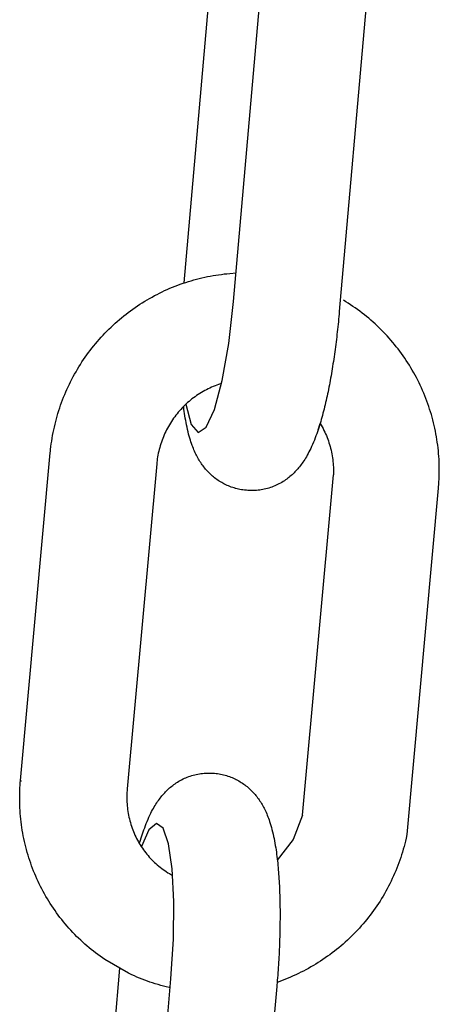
# Model space of a CAD drawing. Extents: x -169 to 7270, y -140 to 2984.
# Tile 331 of 656: x 1604.858 to 1605.319, y 978.509 to 979.591. Entities that reach past the tile are written whole.
import ezdxf

# ---------------------------------------------------------------- set-up
doc = ezdxf.new("R2010")
doc.units = 0
doc.header["$MEASUREMENT"] = 0
doc.layers.add('SPILL-BUCKET', color=1, linetype='CONTINUOUS')

msp = doc.modelspace()

# ---------------------------------------------------------------- linework, layer by layer
at = {"layer": 'SPILL-BUCKET', "color": 1, "linetype": 'Continuous'}
for p, q in [((1605.03866, 979.30198), (1605.06921, 979.65076)), ((1605.09306, 979.28137), (1605.12436, 979.63882)), ((1605.24083, 979.63053), (1605.20931, 979.27059)), ((1605.05525, 979.30673), (1605.05827, 979.30745)), ((1605.05827, 979.30745), (1605.06129, 979.30813)), ((1605.06129, 979.30813), (1605.06432, 979.30877)), ((1605.06432, 979.30877), (1605.06737, 979.30936)), ((1605.06737, 979.30936), (1605.07041, 979.30991)), ((1605.07041, 979.30991), (1605.07347, 979.31042)), ((1605.07347, 979.31042), (1605.07653, 979.31088)), ((1605.07653, 979.31088), (1605.0796, 979.31129)), ((1605.0796, 979.31129), (1605.08267, 979.31166)), ((1605.08267, 979.31166), (1605.08575, 979.31199)), ((1605.08575, 979.31199), (1605.08883, 979.31227)), ((1605.08883, 979.31227), (1605.09581, 979.31276)), ((1605.02291, 979.2959), (1605.02578, 979.29709)), ((1605.02578, 979.29709), (1605.02866, 979.29825)), ((1605.02866, 979.29825), (1605.03156, 979.29936)), ((1605.03156, 979.29936), (1605.03447, 979.30043)), ((1605.03447, 979.30043), (1605.03741, 979.30146)), ((1605.03741, 979.30146), (1605.04035, 979.30244)), ((1605.04035, 979.30244), (1605.0433, 979.30339)), ((1605.0433, 979.30339), (1605.04628, 979.30429)), ((1605.04628, 979.30429), (1605.04926, 979.30514)), ((1605.04926, 979.30514), (1605.05225, 979.30596)), ((1605.05225, 979.30596), (1605.05525, 979.30673)), ((1605.00063, 979.28485), (1605.00334, 979.28637)), ((1605.00334, 979.28637), (1605.00608, 979.28785)), ((1605.00608, 979.28785), (1605.00884, 979.28929)), ((1605.00884, 979.28929), (1605.01161, 979.29069)), ((1605.01161, 979.29069), (1605.01441, 979.29206)), ((1605.01441, 979.29206), (1605.01722, 979.29338)), ((1605.01722, 979.29338), (1605.02006, 979.29466)), ((1605.02006, 979.29466), (1605.02291, 979.2959)), ((1604.98226, 979.27311), (1604.98481, 979.27491)), ((1604.98481, 979.27491), (1604.98739, 979.27666)), ((1604.98739, 979.27666), (1604.98999, 979.27837)), ((1604.98999, 979.27837), (1604.99261, 979.28005)), ((1604.99261, 979.28005), (1604.99526, 979.28169)), ((1604.99526, 979.28169), (1604.99793, 979.28329)), ((1604.99793, 979.28329), (1605.00063, 979.28485)), ((1605.08774, 979.23517), (1605.09306, 979.28137)), ((1605.21649, 979.28116), (1605.21384, 979.28278)), ((1605.21912, 979.2795), (1605.21649, 979.28116)), ((1605.22172, 979.27781), (1605.21912, 979.2795)), ((1605.2243, 979.27608), (1605.22172, 979.27781)), ((1605.22686, 979.27431), (1605.2243, 979.27608)), ((1604.96989, 979.26362), (1604.97231, 979.26559)), ((1604.97231, 979.26559), (1604.97476, 979.26753)), ((1604.97476, 979.26753), (1604.97723, 979.26943)), ((1604.97723, 979.26943), (1604.97973, 979.27129)), ((1604.97973, 979.27129), (1604.98226, 979.27311)), ((1605.20879, 979.26481), (1605.20852, 979.26199)), ((1605.20905, 979.26762), (1605.20879, 979.26481)), ((1605.20918, 979.26911), (1605.20905, 979.26762)), ((1605.20931, 979.27059), (1605.20918, 979.26911)), ((1605.22939, 979.2725), (1605.22686, 979.27431)), ((1605.2319, 979.27066), (1605.22939, 979.2725)), ((1605.23437, 979.26878), (1605.2319, 979.27066)), ((1605.23683, 979.26686), (1605.23437, 979.26878)), ((1605.23925, 979.26491), (1605.23683, 979.26686)), ((1605.24165, 979.26292), (1605.23925, 979.26491)), ((1604.95598, 979.25109), (1604.95823, 979.25326)), ((1604.95823, 979.25326), (1604.9605, 979.2554)), ((1604.9605, 979.2554), (1604.9628, 979.25751)), ((1604.9628, 979.25751), (1604.96514, 979.25958)), ((1604.96514, 979.25958), (1604.9675, 979.26162)), ((1604.9675, 979.26162), (1604.96989, 979.26362)), ((1605.20767, 979.25359), (1605.20737, 979.2508)), ((1605.20796, 979.25638), (1605.20767, 979.25359)), ((1605.20824, 979.25919), (1605.20796, 979.25638)), ((1605.20852, 979.26199), (1605.20824, 979.25919)), ((1605.24401, 979.2609), (1605.24165, 979.26292)), ((1605.24635, 979.25884), (1605.24401, 979.2609)), ((1605.24866, 979.25675), (1605.24635, 979.25884)), ((1605.25094, 979.25463), (1605.24866, 979.25675)), ((1605.25319, 979.25248), (1605.25094, 979.25463)), ((1604.94733, 979.24209), (1604.94944, 979.24439)), ((1604.94944, 979.24439), (1604.95159, 979.24665)), ((1604.95159, 979.24665), (1604.95377, 979.24889)), ((1604.95377, 979.24889), (1604.95598, 979.25109)), ((1605.20642, 979.24248), (1605.20609, 979.23972)), ((1605.20674, 979.24524), (1605.20642, 979.24248)), ((1605.20706, 979.24802), (1605.20674, 979.24524)), ((1605.20737, 979.2508), (1605.20706, 979.24802)), ((1605.25541, 979.25029), (1605.25319, 979.25248)), ((1605.2576, 979.24807), (1605.25541, 979.25029)), ((1605.25975, 979.24582), (1605.2576, 979.24807)), ((1605.26188, 979.24353), (1605.25975, 979.24582)), ((1605.26397, 979.24122), (1605.26188, 979.24353)), ((1604.93725, 979.23015), (1604.9392, 979.2326)), ((1604.9392, 979.2326), (1604.94118, 979.23501)), ((1604.94118, 979.23501), (1604.9432, 979.2374)), ((1604.9432, 979.2374), (1604.94524, 979.23976)), ((1604.94524, 979.23976), (1604.94733, 979.24209)), ((1605.08046, 979.19441), (1605.08774, 979.23517)), ((1605.20505, 979.23151), (1605.20469, 979.22879)), ((1605.2054, 979.23424), (1605.20505, 979.23151)), ((1605.20575, 979.23697), (1605.2054, 979.23424)), ((1605.20609, 979.23972), (1605.20575, 979.23697)), ((1605.26602, 979.23888), (1605.26397, 979.24122)), ((1605.26805, 979.2365), (1605.26602, 979.23888)), ((1605.27004, 979.2341), (1605.26805, 979.2365)), ((1605.27199, 979.23167), (1605.27004, 979.2341)), ((1605.27391, 979.22921), (1605.27199, 979.23167)), ((1604.92981, 979.2201), (1604.93162, 979.22266)), ((1604.93162, 979.22266), (1604.93346, 979.22518)), ((1604.93346, 979.22518), (1604.93534, 979.22768)), ((1604.93534, 979.22768), (1604.93725, 979.23015)), ((1605.20355, 979.22071), (1605.20316, 979.21805)), ((1605.20394, 979.2234), (1605.20355, 979.22071)), ((1605.20432, 979.22609), (1605.20394, 979.2234)), ((1605.20469, 979.22879), (1605.20432, 979.22609)), ((1605.2758, 979.22672), (1605.27391, 979.22921)), ((1605.27765, 979.2242), (1605.2758, 979.22672)), ((1605.27946, 979.22166), (1605.27765, 979.2242)), ((1605.28124, 979.2191), (1605.27946, 979.22166)), ((1604.92296, 979.20964), (1604.92462, 979.2123)), ((1604.92462, 979.2123), (1604.92631, 979.21492)), ((1604.92631, 979.21492), (1604.92805, 979.21752)), ((1604.92805, 979.21752), (1604.92981, 979.2201)), ((1605.20194, 979.21012), (1605.20152, 979.20751)), ((1605.20235, 979.21275), (1605.20194, 979.21012)), ((1605.20276, 979.21539), (1605.20235, 979.21275)), ((1605.20316, 979.21805), (1605.20276, 979.21539)), ((1605.28298, 979.21651), (1605.28124, 979.2191)), ((1605.28469, 979.21389), (1605.28298, 979.21651)), ((1605.28635, 979.21125), (1605.28469, 979.21389)), ((1605.28798, 979.20858), (1605.28635, 979.21125)), ((1604.91672, 979.19881), (1604.91822, 979.20155)), ((1604.91822, 979.20155), (1604.91977, 979.20427)), ((1604.91977, 979.20427), (1604.92135, 979.20697)), ((1604.92135, 979.20697), (1604.92296, 979.20964)), ((1605.2002, 979.19976), (1605.19975, 979.19721)), ((1605.20065, 979.20233), (1605.2002, 979.19976)), ((1605.20109, 979.20491), (1605.20065, 979.20233)), ((1605.20152, 979.20751), (1605.20109, 979.20491)), ((1605.28957, 979.20589), (1605.28798, 979.20858)), ((1605.29112, 979.20318), (1605.28957, 979.20589)), ((1605.29264, 979.20044), (1605.29112, 979.20318)), ((1605.29411, 979.19769), (1605.29264, 979.20044)), ((1604.91111, 979.18763), (1604.91245, 979.19045)), ((1604.91245, 979.19045), (1604.91383, 979.19326)), ((1604.91383, 979.19326), (1604.91526, 979.19604)), ((1604.91526, 979.19604), (1604.91672, 979.19881)), ((1605.07265, 979.18872), (1605.07071, 979.18794)), ((1605.07189, 979.16282), (1605.08046, 979.19441)), ((1605.0746, 979.18946), (1605.07265, 979.18872)), ((1605.07657, 979.19015), (1605.0746, 979.18946)), ((1605.07957, 979.19116), (1605.07657, 979.19015)), ((1605.19834, 979.18965), (1605.19786, 979.18716)), ((1605.19882, 979.19215), (1605.19834, 979.18965)), ((1605.19929, 979.19467), (1605.19882, 979.19215)), ((1605.19975, 979.19721), (1605.19929, 979.19467)), ((1605.29555, 979.19491), (1605.29411, 979.19769)), ((1605.29694, 979.19211), (1605.29555, 979.19491)), ((1605.2983, 979.1893), (1605.29694, 979.19211)), ((1605.29961, 979.18646), (1605.2983, 979.1893)), ((1604.90614, 979.17615), (1604.90732, 979.17905)), ((1604.90732, 979.17905), (1604.90854, 979.18193)), ((1604.90854, 979.18193), (1604.9098, 979.18479)), ((1604.9098, 979.18479), (1604.91111, 979.18763)), ((1605.05236, 979.17797), (1605.05064, 979.17677)), ((1605.0541, 979.17914), (1605.05236, 979.17797)), ((1605.05586, 979.18027), (1605.0541, 979.17914)), ((1605.05765, 979.18137), (1605.05586, 979.18027)), ((1605.05946, 979.18243), (1605.05765, 979.18137)), ((1605.06129, 979.18345), (1605.05946, 979.18243)), ((1605.06313, 979.18442), (1605.06129, 979.18345)), ((1605.065, 979.18536), (1605.06313, 979.18442)), ((1605.06689, 979.18626), (1605.065, 979.18536)), ((1605.06879, 979.18712), (1605.06689, 979.18626)), ((1605.07071, 979.18794), (1605.06879, 979.18712)), ((1605.19584, 979.17738), (1605.19531, 979.17497)), ((1605.19636, 979.17979), (1605.19584, 979.17738)), ((1605.19687, 979.18224), (1605.19636, 979.17979)), ((1605.19737, 979.18469), (1605.19687, 979.18224)), ((1605.19786, 979.18716), (1605.19737, 979.18469)), ((1605.30089, 979.18361), (1605.29961, 979.18646)), ((1605.30212, 979.18074), (1605.30089, 979.18361)), ((1605.30331, 979.17784), (1605.30212, 979.18074)), ((1605.30446, 979.17494), (1605.30331, 979.17784)), ((1604.90184, 979.16441), (1604.90285, 979.16737)), ((1604.90285, 979.16737), (1604.9039, 979.17031)), ((1604.9039, 979.17031), (1604.905, 979.17324)), ((1604.905, 979.17324), (1604.90614, 979.17615)), ((1605.03937, 979.16736), (1605.03787, 979.16588)), ((1605.0409, 979.1688), (1605.03937, 979.16736)), ((1605.04056, 979.16841), (1605.04639, 979.14621)), ((1605.04245, 979.17021), (1605.0409, 979.1688)), ((1605.04404, 979.17159), (1605.04245, 979.17021)), ((1605.04565, 979.17294), (1605.04404, 979.17159)), ((1605.04729, 979.17425), (1605.04565, 979.17294)), ((1605.04895, 979.17553), (1605.04729, 979.17425)), ((1605.05064, 979.17677), (1605.04895, 979.17553)), ((1605.19367, 979.16785), (1605.19311, 979.1655)), ((1605.19423, 979.17021), (1605.19367, 979.16785)), ((1605.19478, 979.17258), (1605.19423, 979.17021)), ((1605.19531, 979.17497), (1605.19478, 979.17258)), ((1605.30557, 979.17201), (1605.30446, 979.17494)), ((1605.30664, 979.16907), (1605.30557, 979.17201)), ((1605.30766, 979.16612), (1605.30664, 979.16907)), ((1604.89905, 979.15546), (1604.89994, 979.15846)), ((1604.89994, 979.15846), (1604.90087, 979.16144)), ((1604.90087, 979.16144), (1604.90184, 979.16441)), ((1605.02955, 979.15639), (1605.02828, 979.15472)), ((1605.03085, 979.15805), (1605.02955, 979.15639)), ((1605.03219, 979.15967), (1605.03085, 979.15805)), ((1605.03357, 979.16127), (1605.03219, 979.15967)), ((1605.03497, 979.16283), (1605.03357, 979.16127)), ((1605.0364, 979.16437), (1605.03497, 979.16283)), ((1605.03787, 979.16588), (1605.0364, 979.16437)), ((1605.03818, 979.16541), (1605.03809, 979.16609)), ((1605.03849, 979.16297), (1605.03818, 979.16541)), ((1605.03881, 979.16057), (1605.03849, 979.16297)), ((1605.03917, 979.15811), (1605.03881, 979.16057)), ((1605.03954, 979.15569), (1605.03917, 979.15811)), ((1605.03994, 979.15321), (1605.03954, 979.15569)), ((1605.06281, 979.14328), (1605.07189, 979.16282)), ((1605.19073, 979.15627), (1605.19011, 979.154)), ((1605.19073, 979.15627), (1605.19011, 979.154)), ((1605.19135, 979.15857), (1605.19073, 979.15627)), ((1605.19194, 979.16086), (1605.19135, 979.15857)), ((1605.19253, 979.16318), (1605.19194, 979.16086)), ((1605.19311, 979.1655), (1605.19253, 979.16318)), ((1605.30865, 979.16315), (1605.30766, 979.16612)), ((1605.30959, 979.16017), (1605.30865, 979.16315)), ((1605.31049, 979.15717), (1605.30959, 979.16017)), ((1605.31134, 979.15417), (1605.31049, 979.15717)), ((1604.89595, 979.14335), (1604.89666, 979.1464)), ((1604.89666, 979.1464), (1604.89741, 979.14943)), ((1604.89741, 979.14943), (1604.89821, 979.15245)), ((1604.89821, 979.15245), (1604.89905, 979.15546)), ((1605.02245, 979.14594), (1605.02139, 979.14412)), ((1605.02354, 979.14775), (1605.02245, 979.14594)), ((1605.02467, 979.14953), (1605.02354, 979.14775)), ((1605.02584, 979.15128), (1605.02467, 979.14953)), ((1605.02704, 979.15301), (1605.02584, 979.15128)), ((1605.02828, 979.15472), (1605.02704, 979.15301)), ((1605.04036, 979.15076), (1605.03994, 979.15321)), ((1605.04082, 979.14823), (1605.04036, 979.15076)), ((1605.04131, 979.14574), (1605.04082, 979.14823)), ((1605.04184, 979.14319), (1605.04131, 979.14574)), ((1605.04639, 979.14621), (1605.05404, 979.13757)), ((1605.186, 979.14048), (1605.18814, 979.14721)), ((1605.18745, 979.14498), (1605.18673, 979.14271)), ((1605.18814, 979.14721), (1605.18745, 979.14498)), ((1605.18881, 979.14948), (1605.18814, 979.14721)), ((1605.18881, 979.14948), (1605.18814, 979.14721)), ((1605.18823, 979.14745), (1605.1884, 979.14718)), ((1605.1884, 979.14718), (1605.18946, 979.14536)), ((1605.18946, 979.15172), (1605.18881, 979.14948)), ((1605.18946, 979.15172), (1605.18881, 979.14948)), ((1605.19011, 979.154), (1605.18946, 979.15172)), ((1605.19011, 979.154), (1605.18946, 979.15172)), ((1605.18946, 979.14536), (1605.19048, 979.14352)), ((1605.31215, 979.15115), (1605.31134, 979.15417)), ((1605.31292, 979.14811), (1605.31215, 979.15115)), ((1605.31365, 979.14507), (1605.31292, 979.14811)), ((1605.31433, 979.14202), (1605.31365, 979.14507)), ((1604.89354, 979.13109), (1604.89407, 979.13417)), ((1604.89407, 979.13417), (1604.89465, 979.13724)), ((1604.89465, 979.13724), (1604.89528, 979.1403)), ((1604.89528, 979.1403), (1604.89595, 979.14335)), ((1605.01668, 979.1347), (1605.01586, 979.13276)), ((1605.01754, 979.13662), (1605.01668, 979.1347)), ((1605.01845, 979.13852), (1605.01754, 979.13662)), ((1605.01939, 979.14041), (1605.01845, 979.13852)), ((1605.02037, 979.14228), (1605.01939, 979.14041)), ((1605.02139, 979.14412), (1605.02037, 979.14228)), ((1605.0424, 979.14066), (1605.04184, 979.14319)), ((1605.04299, 979.13818), (1605.0424, 979.14066)), ((1605.04361, 979.13572), (1605.04299, 979.13818)), ((1605.04422, 979.13343), (1605.04361, 979.13572)), ((1605.05404, 979.13757), (1605.06281, 979.14328)), ((1605.18445, 979.13597), (1605.18361, 979.13368)), ((1605.18523, 979.13821), (1605.18445, 979.13597)), ((1605.186, 979.14048), (1605.18523, 979.13821)), ((1605.186, 979.14048), (1605.18523, 979.13821)), ((1605.18673, 979.14271), (1605.186, 979.14048)), ((1605.19048, 979.14352), (1605.19147, 979.14166)), ((1605.19147, 979.14166), (1605.19242, 979.13978)), ((1605.19242, 979.13978), (1605.19333, 979.13788)), ((1605.19333, 979.13788), (1605.1942, 979.13596)), ((1605.1942, 979.13596), (1605.19503, 979.13403)), ((1605.31497, 979.13896), (1605.31433, 979.14202)), ((1605.31556, 979.13589), (1605.31497, 979.13896)), ((1605.31611, 979.13281), (1605.31556, 979.13589)), ((1604.89219, 979.12183), (1604.8926, 979.12492)), ((1604.8926, 979.12492), (1604.89304, 979.12801)), ((1604.89304, 979.12801), (1604.89354, 979.13109)), ((1605.01296, 979.12485), (1605.01234, 979.12284)), ((1605.01362, 979.12685), (1605.01296, 979.12485)), ((1605.01433, 979.12883), (1605.01362, 979.12685)), ((1605.01507, 979.13081), (1605.01433, 979.12883)), ((1605.01586, 979.13276), (1605.01507, 979.13081)), ((1605.04487, 979.13115), (1605.04422, 979.13343)), ((1605.0455, 979.12908), (1605.04487, 979.13115)), ((1605.04616, 979.12702), (1605.0455, 979.12908)), ((1605.0468, 979.12515), (1605.04616, 979.12702)), ((1605.04746, 979.12329), (1605.0468, 979.12515)), ((1605.04811, 979.12158), (1605.04746, 979.12329)), ((1605.1799, 979.12439), (1605.17885, 979.12204)), ((1605.18091, 979.12677), (1605.1799, 979.12439)), ((1605.18185, 979.12908), (1605.18091, 979.12677)), ((1605.18276, 979.13141), (1605.18185, 979.12908)), ((1605.18361, 979.13368), (1605.18276, 979.13141)), ((1605.19503, 979.13403), (1605.19582, 979.13207)), ((1605.19582, 979.13207), (1605.19657, 979.13011)), ((1605.19657, 979.13011), (1605.19728, 979.12812)), ((1605.19728, 979.12812), (1605.19795, 979.12612)), ((1605.19795, 979.12612), (1605.19858, 979.12411)), ((1605.19858, 979.12411), (1605.19916, 979.12209)), ((1605.31662, 979.12973), (1605.31611, 979.13281)), ((1605.31708, 979.12664), (1605.31662, 979.12973)), ((1605.3175, 979.12354), (1605.31708, 979.12664)), ((1605.31787, 979.12044), (1605.3175, 979.12354)), ((1604.85871, 978.75498), (1604.89145, 979.11492)), ((1604.89145, 979.11492), (1604.89163, 979.11682)), ((1604.89163, 979.11682), (1604.89183, 979.11873)), ((1604.89183, 979.11873), (1604.89219, 979.12183)), ((1605.00986, 979.11262), (1605.00949, 979.11055)), ((1605.01027, 979.11468), (1605.00986, 979.11262)), ((1605.01073, 979.11674), (1605.01027, 979.11468)), ((1605.01122, 979.11878), (1605.01073, 979.11674)), ((1605.01176, 979.12081), (1605.01122, 979.11878)), ((1605.01234, 979.12284), (1605.01176, 979.12081)), ((1605.04878, 979.11987), (1605.04811, 979.12158)), ((1605.04944, 979.11829), (1605.04878, 979.11987)), ((1605.05013, 979.11671), (1605.04944, 979.11829)), ((1605.05081, 979.11523), (1605.05013, 979.11671)), ((1605.05152, 979.11374), (1605.05081, 979.11523)), ((1605.05222, 979.11233), (1605.05152, 979.11374)), ((1605.17402, 979.11248), (1605.17306, 979.11081)), ((1605.17494, 979.11416), (1605.17402, 979.11248)), ((1605.17593, 979.11602), (1605.17494, 979.11416)), ((1605.17687, 979.11789), (1605.17593, 979.11602)), ((1605.17788, 979.11995), (1605.17687, 979.11789)), ((1605.17885, 979.12204), (1605.17788, 979.11995)), ((1605.19916, 979.12209), (1605.19971, 979.12005)), ((1605.19971, 979.12005), (1605.20021, 979.118)), ((1605.20021, 979.118), (1605.20067, 979.11595)), ((1605.20067, 979.11595), (1605.20109, 979.11388)), ((1605.20109, 979.11388), (1605.20147, 979.11181)), ((1605.3182, 979.11733), (1605.31787, 979.12044)), ((1605.31849, 979.11422), (1605.3182, 979.11733)), ((1605.31873, 979.1111), (1605.31849, 979.11422)), ((1605.00851, 979.10294), (1604.97599, 978.74548)), ((1605.00868, 979.10467), (1605.00851, 979.10294)), ((1605.00888, 979.10639), (1605.00868, 979.10467)), ((1605.00917, 979.10847), (1605.00888, 979.10639)), ((1605.00949, 979.11055), (1605.00917, 979.10847)), ((1605.05295, 979.11092), (1605.05222, 979.11233)), ((1605.05369, 979.10957), (1605.05295, 979.11092)), ((1605.05446, 979.10823), (1605.05369, 979.10957)), ((1605.05523, 979.10693), (1605.05446, 979.10823)), ((1605.05603, 979.10563), (1605.05523, 979.10693)), ((1605.05684, 979.10437), (1605.05603, 979.10563)), ((1605.05769, 979.10312), (1605.05684, 979.10437)), ((1605.05854, 979.1019), (1605.05769, 979.10312)), ((1605.05944, 979.10068), (1605.05854, 979.1019)), ((1605.16746, 979.10231), (1605.16652, 979.10107)), ((1605.16842, 979.10363), (1605.16746, 979.10231)), ((1605.16934, 979.10494), (1605.16842, 979.10363)), ((1605.17028, 979.10635), (1605.16934, 979.10494)), ((1605.1712, 979.10776), (1605.17028, 979.10635)), ((1605.17214, 979.10928), (1605.1712, 979.10776)), ((1605.17306, 979.11081), (1605.17214, 979.10928)), ((1605.20147, 979.11181), (1605.2018, 979.10973)), ((1605.2018, 979.10973), (1605.20209, 979.10764)), ((1605.20209, 979.10764), (1605.20234, 979.10555)), ((1605.20234, 979.10555), (1605.20255, 979.10346)), ((1605.20255, 979.10346), (1605.20271, 979.10136)), ((1605.31892, 979.10798), (1605.31873, 979.1111)), ((1605.31907, 979.10486), (1605.31892, 979.10798)), ((1605.31918, 979.10174), (1605.31907, 979.10486)), ((1605.31924, 979.09861), (1605.31918, 979.10174)), ((1605.06034, 979.09949), (1605.05944, 979.10068)), ((1605.06129, 979.09831), (1605.06034, 979.09949)), ((1605.06224, 979.09716), (1605.06129, 979.09831)), ((1605.06324, 979.09602), (1605.06224, 979.09716)), ((1605.06425, 979.0949), (1605.06324, 979.09602)), ((1605.0653, 979.09379), (1605.06425, 979.0949)), ((1605.06637, 979.09271), (1605.0653, 979.09379)), ((1605.06748, 979.09164), (1605.06637, 979.09271)), ((1605.06861, 979.09059), (1605.06748, 979.09164)), ((1605.1573, 979.09099), (1605.15618, 979.09)), ((1605.1584, 979.09202), (1605.1573, 979.09099)), ((1605.15947, 979.09306), (1605.1584, 979.09202)), ((1605.16054, 979.09413), (1605.15947, 979.09306)), ((1605.16157, 979.09521), (1605.16054, 979.09413)), ((1605.1626, 979.09634), (1605.16157, 979.09521)), ((1605.16359, 979.09747), (1605.1626, 979.09634)), ((1605.16459, 979.09864), (1605.16359, 979.09747)), ((1605.16555, 979.09983), (1605.16459, 979.09864)), ((1605.16652, 979.10107), (1605.16555, 979.09983)), ((1605.16899, 978.71675), (1605.20287, 979.09085)), ((1605.20271, 979.10136), (1605.20283, 979.09926)), ((1605.20283, 979.09926), (1605.2029, 979.09716)), ((1605.20292, 979.09295), (1605.20287, 979.09085)), ((1605.2029, 979.09716), (1605.20294, 979.09505)), ((1605.20294, 979.09505), (1605.20292, 979.09295)), ((1605.31916, 979.08925), (1605.31923, 979.09237)), ((1605.31923, 979.09237), (1605.31926, 979.09549)), ((1605.31926, 979.09549), (1605.31924, 979.09861)), ((1605.06977, 979.08957), (1605.06861, 979.09059)), ((1605.07096, 979.08857), (1605.06977, 979.08957)), ((1605.07218, 979.08759), (1605.07096, 979.08857)), ((1605.07342, 979.08664), (1605.07218, 979.08759)), ((1605.0747, 979.08571), (1605.07342, 979.08664)), ((1605.076, 979.08481), (1605.0747, 979.08571)), ((1605.07733, 979.08394), (1605.076, 979.08481)), ((1605.07868, 979.0831), (1605.07733, 979.08394)), ((1605.08006, 979.08229), (1605.07868, 979.0831)), ((1605.0823, 979.08107), (1605.08006, 979.08229)), ((1605.08286, 979.08078), (1605.08258, 979.08092)), ((1605.08329, 979.08056), (1605.08286, 979.08078)), ((1605.08388, 979.08026), (1605.08329, 979.08056)), ((1605.08448, 979.07997), (1605.08388, 979.08026)), ((1605.08595, 979.07929), (1605.08448, 979.07997)), ((1605.14142, 979.08014), (1605.13987, 979.07941)), ((1605.14296, 979.08092), (1605.14142, 979.08014)), ((1605.14446, 979.08173), (1605.14296, 979.08092)), ((1605.14595, 979.08259), (1605.14446, 979.08173)), ((1605.1474, 979.08347), (1605.14595, 979.08259)), ((1605.14884, 979.08439), (1605.1474, 979.08347)), ((1605.15024, 979.08534), (1605.14884, 979.08439)), ((1605.15147, 979.08623), (1605.15024, 979.08534)), ((1605.15268, 979.08713), (1605.15147, 979.08623)), ((1605.15387, 979.08807), (1605.15268, 979.08713)), ((1605.15504, 979.08902), (1605.15387, 979.08807)), ((1605.15618, 979.09), (1605.15504, 979.08902)), ((1605.31868, 979.07989), (1605.31888, 979.08301)), ((1605.31888, 979.08301), (1605.31904, 979.08613)), ((1605.31904, 979.08613), (1605.31916, 979.08925)), ((1605.08744, 979.07864), (1605.08595, 979.07929)), ((1605.08896, 979.07802), (1605.08744, 979.07864)), ((1605.09049, 979.07745), (1605.08896, 979.07802)), ((1605.09204, 979.07691), (1605.09049, 979.07745)), ((1605.09204, 979.07691), (1605.09049, 979.07745)), ((1605.09361, 979.07641), (1605.09204, 979.07691)), ((1605.09361, 979.07641), (1605.09204, 979.07691)), ((1605.09488, 979.07604), (1605.09361, 979.07641)), ((1605.0952, 979.07595), (1605.09361, 979.07641)), ((1605.09681, 979.07553), (1605.0952, 979.07595)), ((1605.09843, 979.07515), (1605.09681, 979.07553)), ((1605.10006, 979.07482), (1605.09843, 979.07515)), ((1605.10171, 979.07453), (1605.10006, 979.07482)), ((1605.10337, 979.07428), (1605.10171, 979.07453)), ((1605.10503, 979.07406), (1605.10337, 979.07428)), ((1605.10671, 979.07391), (1605.10503, 979.07406)), ((1605.10696, 979.0739), (1605.10671, 979.07391)), ((1605.10721, 979.07388), (1605.10696, 979.0739)), ((1605.10868, 979.07376), (1605.10721, 979.07387)), ((1605.11012, 979.07367), (1605.10869, 979.07377)), ((1605.11156, 979.07361), (1605.11012, 979.07367)), ((1605.11325, 979.07359), (1605.11156, 979.07361)), ((1605.11495, 979.07361), (1605.11325, 979.07359)), ((1605.11666, 979.07367), (1605.11495, 979.07361)), ((1605.11836, 979.07379), (1605.11666, 979.07367)), ((1605.12006, 979.07395), (1605.11836, 979.07379)), ((1605.12176, 979.07415), (1605.12006, 979.07395)), ((1605.12345, 979.0744), (1605.12176, 979.07415)), ((1605.12514, 979.0747), (1605.12345, 979.0744)), ((1605.12683, 979.07504), (1605.12514, 979.0747)), ((1605.1285, 979.07543), (1605.12683, 979.07504)), ((1605.13017, 979.07587), (1605.1285, 979.07543)), ((1605.13182, 979.07635), (1605.13017, 979.07587)), ((1605.13347, 979.07687), (1605.13182, 979.07635)), ((1605.13509, 979.07744), (1605.13347, 979.07687)), ((1605.1367, 979.07806), (1605.13509, 979.07744)), ((1605.13829, 979.07871), (1605.1367, 979.07806)), ((1605.13987, 979.07941), (1605.13829, 979.07871)), ((1605.28373, 978.6954), (1605.31836, 979.07609)), ((1605.31836, 979.07609), (1605.31853, 979.07799)), ((1605.31853, 979.07799), (1605.31868, 979.07989)), ((1605.0344, 978.75488), (1605.03591, 978.75569)), ((1605.03591, 978.75569), (1605.03744, 978.75647)), ((1605.03744, 978.75647), (1605.03899, 978.7572)), ((1605.03899, 978.7572), (1605.04057, 978.7579)), ((1605.04057, 978.7579), (1605.04216, 978.75855)), ((1605.04216, 978.75855), (1605.04377, 978.75917)), ((1605.04377, 978.75917), (1605.04539, 978.75974)), ((1605.04539, 978.75974), (1605.04704, 978.76026)), ((1605.04704, 978.76026), (1605.04869, 978.76074)), ((1605.04869, 978.76074), (1605.05036, 978.76118)), ((1605.05036, 978.76118), (1605.05203, 978.76157)), ((1605.05203, 978.76157), (1605.05372, 978.76191)), ((1605.05372, 978.76191), (1605.05541, 978.76221)), ((1605.05541, 978.76221), (1605.0571, 978.76246)), ((1605.0571, 978.76246), (1605.0588, 978.76266)), ((1605.0588, 978.76266), (1605.06051, 978.76282)), ((1605.06051, 978.76282), (1605.0622, 978.76294)), ((1605.0622, 978.76294), (1605.06391, 978.763)), ((1605.06391, 978.763), (1605.06561, 978.76302)), ((1605.06561, 978.76302), (1605.0673, 978.763)), ((1605.0673, 978.763), (1605.06874, 978.76294)), ((1605.06874, 978.76294), (1605.07018, 978.76284)), ((1605.07018, 978.76285), (1605.07165, 978.76274)), ((1605.07165, 978.76273), (1605.0719, 978.76271)), ((1605.0719, 978.76271), (1605.07215, 978.7627)), ((1605.07215, 978.7627), (1605.07383, 978.76255)), ((1605.07383, 978.76255), (1605.07549, 978.76233)), ((1605.07549, 978.76233), (1605.07715, 978.76208)), ((1605.07715, 978.76208), (1605.0788, 978.76179)), ((1605.0788, 978.76179), (1605.08043, 978.76146)), ((1605.08043, 978.76146), (1605.08205, 978.76108)), ((1605.08205, 978.76108), (1605.08365, 978.76066)), ((1605.08365, 978.76066), (1605.08524, 978.7602)), ((1605.08524, 978.7602), (1605.08682, 978.7597)), ((1605.08682, 978.7597), (1605.08837, 978.75916)), ((1605.08837, 978.75916), (1605.0899, 978.75859)), ((1605.0899, 978.75859), (1605.09142, 978.75797)), ((1605.09142, 978.75797), (1605.09384, 978.75689)), ((1605.09384, 978.75689), (1605.09438, 978.75664)), ((1605.09438, 978.75664), (1605.09498, 978.75635)), ((1605.09498, 978.75635), (1605.09557, 978.75605)), ((1605.09557, 978.75605), (1605.096, 978.75583)), ((1605.096, 978.75583), (1605.09741, 978.75509)), ((1604.85797, 978.7435), (1604.85811, 978.74661)), ((1604.85811, 978.74661), (1604.85829, 978.74973)), ((1604.85829, 978.74973), (1604.85848, 978.75236)), ((1604.85848, 978.75236), (1604.85871, 978.75498)), ((1604.8589, 978.75461), (1604.85871, 978.75498)), ((1604.85981, 978.75409), (1604.85955, 978.75421)), ((1604.97591, 978.74459), (1604.97584, 978.7437)), ((1604.97599, 978.74548), (1604.97591, 978.74459)), ((1605.01939, 978.74355), (1605.02046, 978.74459)), ((1605.02046, 978.74459), (1605.02156, 978.74562)), ((1605.02156, 978.74562), (1605.02268, 978.74661)), ((1605.02268, 978.74661), (1605.02382, 978.74759)), ((1605.02382, 978.74759), (1605.02498, 978.74854)), ((1605.02498, 978.74854), (1605.02618, 978.74947)), ((1605.02618, 978.74947), (1605.02739, 978.75038)), ((1605.02739, 978.75038), (1605.02862, 978.75127)), ((1605.02862, 978.75127), (1605.03002, 978.75222)), ((1605.03002, 978.75222), (1605.03146, 978.75314)), ((1605.03146, 978.75314), (1605.03291, 978.75402)), ((1605.03291, 978.75402), (1605.0344, 978.75488)), ((1605.09741, 978.75509), (1605.0988, 978.75432)), ((1605.0988, 978.75432), (1605.10018, 978.75351)), ((1605.10018, 978.75351), (1605.10153, 978.75267)), ((1605.10153, 978.75267), (1605.10286, 978.7518)), ((1605.10286, 978.7518), (1605.10416, 978.7509)), ((1605.10416, 978.7509), (1605.10544, 978.74997)), ((1605.10544, 978.74997), (1605.10668, 978.74902)), ((1605.10668, 978.74902), (1605.1079, 978.74804)), ((1605.1079, 978.74804), (1605.10909, 978.74704)), ((1605.10909, 978.74704), (1605.11025, 978.74601)), ((1605.11025, 978.74601), (1605.11138, 978.74497)), ((1605.11138, 978.74497), (1605.11249, 978.7439)), ((1604.85782, 978.73726), (1604.85787, 978.74038)), ((1604.85782, 978.73415), (1604.85782, 978.73726)), ((1604.85785, 978.73103), (1604.85782, 978.73415)), ((1604.85787, 978.74038), (1604.85797, 978.7435)), ((1604.97562, 978.73951), (1604.97558, 978.73741)), ((1604.97558, 978.73741), (1604.97558, 978.73532)), ((1604.97558, 978.73532), (1604.97562, 978.73322)), ((1604.97571, 978.7416), (1604.97562, 978.73951)), ((1604.97584, 978.7437), (1604.97571, 978.7416)), ((1605.01044, 978.73298), (1605.0114, 978.7343)), ((1605.0114, 978.7343), (1605.01234, 978.73554)), ((1605.01234, 978.73554), (1605.01331, 978.73678)), ((1605.01331, 978.73678), (1605.01427, 978.73797)), ((1605.01427, 978.73797), (1605.01527, 978.73914)), ((1605.01527, 978.73914), (1605.01626, 978.74027)), ((1605.01626, 978.74027), (1605.01729, 978.7414)), ((1605.01729, 978.7414), (1605.01832, 978.74248)), ((1605.01832, 978.74248), (1605.01939, 978.74355)), ((1605.11249, 978.7439), (1605.11356, 978.74282)), ((1605.11356, 978.74282), (1605.11461, 978.74171)), ((1605.11461, 978.74171), (1605.11562, 978.74059)), ((1605.11562, 978.74059), (1605.11661, 978.73945)), ((1605.11661, 978.73945), (1605.11758, 978.73829)), ((1605.11758, 978.73829), (1605.11852, 978.73712)), ((1605.11852, 978.73712), (1605.11942, 978.73593)), ((1605.11942, 978.73593), (1605.12031, 978.73471)), ((1605.12031, 978.73471), (1605.12117, 978.73349)), ((1604.85794, 978.72791), (1604.85785, 978.73103)), ((1604.85806, 978.7248), (1604.85794, 978.72791)), ((1604.85824, 978.72169), (1604.85806, 978.7248)), ((1604.97562, 978.73322), (1604.9757, 978.73113)), ((1604.9757, 978.73113), (1604.97583, 978.72904)), ((1604.97583, 978.72904), (1604.97601, 978.72695)), ((1604.97601, 978.72695), (1604.97622, 978.72488)), ((1604.97622, 978.72488), (1604.97648, 978.7228)), ((1604.97648, 978.7228), (1604.97678, 978.72073)), ((1605.00392, 978.72245), (1605.00484, 978.72413)), ((1605.00484, 978.72413), (1605.0058, 978.7258)), ((1605.0058, 978.7258), (1605.00672, 978.72733)), ((1605.00672, 978.72733), (1605.00767, 978.72885)), ((1605.00767, 978.72885), (1605.00858, 978.73026)), ((1605.00858, 978.73026), (1605.00952, 978.73167)), ((1605.00952, 978.73167), (1605.01044, 978.73298)), ((1605.12117, 978.73349), (1605.12202, 978.73224)), ((1605.12202, 978.73224), (1605.12283, 978.73098)), ((1605.12283, 978.73098), (1605.12363, 978.72968)), ((1605.12363, 978.72968), (1605.12441, 978.72838)), ((1605.12441, 978.72838), (1605.12517, 978.72703)), ((1605.12517, 978.72703), (1605.12591, 978.72568)), ((1605.12591, 978.72568), (1605.12664, 978.72428)), ((1605.12664, 978.72428), (1605.12734, 978.72287)), ((1605.12734, 978.72287), (1605.12805, 978.72138)), ((1604.85845, 978.71858), (1604.85824, 978.72169)), ((1604.85872, 978.71548), (1604.85845, 978.71858)), ((1604.85902, 978.71238), (1604.85872, 978.71548)), ((1604.85937, 978.70929), (1604.85902, 978.71238)), ((1604.97678, 978.72073), (1604.97712, 978.71867)), ((1604.97712, 978.71867), (1604.97751, 978.71662)), ((1604.97751, 978.71662), (1604.97794, 978.71458)), ((1604.97794, 978.71458), (1604.97841, 978.71255)), ((1604.97841, 978.71255), (1604.97893, 978.71053)), ((1604.99795, 978.70983), (1604.99896, 978.71222)), ((1604.99896, 978.71222), (1605.00001, 978.71457)), ((1605.00001, 978.71457), (1605.00098, 978.71665)), ((1605.00098, 978.71665), (1605.00199, 978.71872)), ((1605.00199, 978.71872), (1605.00293, 978.72059)), ((1605.00293, 978.72059), (1605.00392, 978.72245)), ((1605.12805, 978.72138), (1605.12873, 978.7199)), ((1605.12873, 978.7199), (1605.12942, 978.71832)), ((1605.12942, 978.71832), (1605.13008, 978.71674)), ((1605.13008, 978.71674), (1605.13075, 978.71503)), ((1605.13075, 978.71503), (1605.1314, 978.71332)), ((1605.1314, 978.71332), (1605.13206, 978.71146)), ((1605.16899, 978.71675), (1605.15857, 978.69008)), ((1604.85977, 978.7062), (1604.85937, 978.70929)), ((1604.86021, 978.70312), (1604.85977, 978.7062)), ((1604.86069, 978.70005), (1604.86021, 978.70312)), ((1604.97893, 978.71053), (1604.97949, 978.70852)), ((1604.97949, 978.70852), (1604.98008, 978.70653)), ((1604.98008, 978.70653), (1604.98072, 978.70455)), ((1604.98072, 978.70455), (1604.98141, 978.70258)), ((1604.98141, 978.70258), (1604.98213, 978.70063)), ((1604.99441, 978.70064), (1604.99525, 978.70293)), ((1604.99525, 978.70293), (1604.9961, 978.7052)), ((1604.9961, 978.7052), (1604.99701, 978.70753)), ((1604.99701, 978.70753), (1604.99795, 978.70983)), ((1605.00816, 978.70768), (1605, 978.70076)), ((1605.01548, 978.7024), (1605.00816, 978.70768)), ((1605.02139, 978.68532), (1605.01548, 978.7024)), ((1605.13206, 978.71146), (1605.1327, 978.70959)), ((1605.1327, 978.70959), (1605.13336, 978.70753)), ((1605.13336, 978.70753), (1605.13399, 978.70546)), ((1605.13399, 978.70546), (1605.13464, 978.70318)), ((1605.13464, 978.70318), (1605.13525, 978.70089)), ((1604.86122, 978.69698), (1604.86069, 978.70005)), ((1604.86179, 978.69393), (1604.86122, 978.69698)), ((1604.8624, 978.69088), (1604.86179, 978.69393)), ((1604.86306, 978.68784), (1604.8624, 978.69088)), ((1604.98213, 978.70063), (1604.98289, 978.6987)), ((1604.98289, 978.6987), (1604.9837, 978.69678)), ((1604.9837, 978.69678), (1604.98454, 978.69489)), ((1604.98454, 978.69489), (1604.98542, 978.69301)), ((1604.98542, 978.69301), (1604.98635, 978.69115)), ((1604.98635, 978.69115), (1604.98731, 978.68931)), ((1604.99073, 978.6894), (1604.99141, 978.69163)), ((1604.99141, 978.69163), (1604.99213, 978.6939)), ((1605, 978.70076), (1604.99163, 978.68216)), ((1604.99213, 978.6939), (1604.99286, 978.69613)), ((1604.99286, 978.69613), (1604.99363, 978.6984)), ((1604.99363, 978.6984), (1604.99441, 978.70064)), ((1605.13525, 978.70089), (1605.13587, 978.69843)), ((1605.13587, 978.69843), (1605.13646, 978.69594)), ((1605.13646, 978.69594), (1605.13702, 978.69342)), ((1605.13702, 978.69342), (1605.13755, 978.69087)), ((1605.13755, 978.69087), (1605.13804, 978.68838)), ((1605.28273, 978.69127), (1605.28202, 978.68823)), ((1605.28363, 978.6954), (1605.28273, 978.69127)), ((1604.86377, 978.68481), (1604.86306, 978.68784)), ((1604.86451, 978.6818), (1604.86377, 978.68481)), ((1604.8653, 978.67879), (1604.86451, 978.6818)), ((1604.98731, 978.68931), (1604.98831, 978.6875)), ((1604.98831, 978.6875), (1604.98935, 978.6857)), ((1604.98935, 978.6857), (1604.99042, 978.68393)), ((1604.98955, 978.68542), (1604.99005, 978.68713)), ((1604.99005, 978.68713), (1604.99073, 978.6894)), ((1604.99042, 978.68393), (1604.99154, 978.68219)), ((1604.99154, 978.68219), (1604.99269, 978.68047)), ((1604.99269, 978.68047), (1604.99388, 978.67877)), ((1605.02544, 978.65776), (1605.02139, 978.68532)), ((1605.13804, 978.68838), (1605.1385, 978.68585)), ((1605.1385, 978.68585), (1605.13892, 978.6834)), ((1605.13892, 978.6834), (1605.13932, 978.68092)), ((1605.13932, 978.68092), (1605.13969, 978.6785)), ((1605.15857, 978.69008), (1605.14113, 978.66739)), ((1605.28047, 978.68217), (1605.27963, 978.67917)), ((1605.28127, 978.6852), (1605.28047, 978.68217)), ((1605.28202, 978.68823), (1605.28127, 978.6852)), ((1604.86613, 978.6758), (1604.8653, 978.67879)), ((1604.86701, 978.67282), (1604.86613, 978.6758)), ((1604.86793, 978.66986), (1604.86701, 978.67282)), ((1604.86889, 978.6669), (1604.86793, 978.66986)), ((1604.99388, 978.67877), (1604.9951, 978.67711)), ((1604.9951, 978.67711), (1604.99636, 978.67546)), ((1604.99636, 978.67546), (1604.99765, 978.67385)), ((1604.99765, 978.67385), (1604.99897, 978.67227)), ((1604.99897, 978.67227), (1605.00033, 978.67071)), ((1605.00033, 978.67071), (1605.00173, 978.66919)), ((1605.00173, 978.66919), (1605.00315, 978.66769)), ((1605.13969, 978.6785), (1605.14005, 978.67604)), ((1605.14005, 978.67604), (1605.14037, 978.67364)), ((1605.14037, 978.67364), (1605.14068, 978.6712)), ((1605.14068, 978.6712), (1605.14097, 978.66879)), ((1605.14097, 978.66879), (1605.14125, 978.66635)), ((1605.27684, 978.67021), (1605.27583, 978.66725)), ((1605.27781, 978.67318), (1605.27684, 978.67021)), ((1605.27874, 978.67617), (1605.27781, 978.67318)), ((1605.27963, 978.67917), (1605.27874, 978.67617)), ((1604.86989, 978.66397), (1604.86889, 978.6669)), ((1604.87093, 978.66105), (1604.86989, 978.66397)), ((1604.87202, 978.65814), (1604.87093, 978.66105)), ((1604.87315, 978.65525), (1604.87202, 978.65814)), ((1605.00315, 978.66769), (1605.00461, 978.66623)), ((1605.00461, 978.66623), (1605.0061, 978.6648)), ((1605.0061, 978.6648), (1605.00762, 978.6634)), ((1605.00762, 978.6634), (1605.00916, 978.66204)), ((1605.00916, 978.66204), (1605.01074, 978.66071)), ((1605.01074, 978.66071), (1605.01235, 978.65942)), ((1605.01235, 978.65942), (1605.01398, 978.65815)), ((1605.01398, 978.65815), (1605.01564, 978.65693)), ((1605.0273, 978.62187), (1605.02544, 978.65776)), ((1605.14125, 978.66635), (1605.14151, 978.66393)), ((1605.14151, 978.66393), (1605.14175, 978.66149)), ((1605.14175, 978.66149), (1605.14198, 978.65905)), ((1605.14198, 978.65905), (1605.14219, 978.6566)), ((1605.27254, 978.65847), (1605.27136, 978.65558)), ((1605.27368, 978.66138), (1605.27254, 978.65847)), ((1605.27478, 978.66431), (1605.27368, 978.66138)), ((1605.27583, 978.66725), (1605.27478, 978.66431)), ((1604.87432, 978.65238), (1604.87315, 978.65525)), ((1604.87553, 978.64953), (1604.87432, 978.65238)), ((1604.87678, 978.64669), (1604.87553, 978.64953)), ((1605.01564, 978.65693), (1605.01733, 978.65574)), ((1605.01733, 978.65574), (1605.01904, 978.65459)), ((1605.01904, 978.65459), (1605.02078, 978.65348)), ((1605.02078, 978.65348), (1605.02254, 978.65241)), ((1605.02254, 978.65241), (1605.02581, 978.65052)), ((1605.14219, 978.6566), (1605.14239, 978.65414)), ((1605.14239, 978.65414), (1605.14258, 978.65166)), ((1605.14258, 978.65166), (1605.14276, 978.64919)), ((1605.14276, 978.64919), (1605.14292, 978.64669)), ((1605.26757, 978.64699), (1605.26623, 978.64417)), ((1605.26888, 978.64984), (1605.26757, 978.64699)), ((1605.27014, 978.6527), (1605.26888, 978.64984)), ((1605.27136, 978.65558), (1605.27014, 978.6527)), ((1604.87807, 978.64388), (1604.87678, 978.64669)), ((1604.87941, 978.64108), (1604.87807, 978.64388)), ((1604.88078, 978.63831), (1604.87941, 978.64108)), ((1604.88219, 978.63555), (1604.88078, 978.63831)), ((1605.14292, 978.64669), (1605.14308, 978.64419)), ((1605.14308, 978.64419), (1605.14322, 978.64166)), ((1605.14322, 978.64166), (1605.14335, 978.63913)), ((1605.14335, 978.63913), (1605.14347, 978.63658)), ((1605.14347, 978.63658), (1605.14358, 978.63403)), ((1605.26342, 978.63858), (1605.26196, 978.63582)), ((1605.26485, 978.64136), (1605.26342, 978.63858)), ((1605.26623, 978.64417), (1605.26485, 978.64136)), ((1604.88365, 978.63282), (1604.88219, 978.63555)), ((1604.88514, 978.6301), (1604.88365, 978.63282)), ((1604.88667, 978.62741), (1604.88514, 978.6301)), ((1604.88824, 978.62475), (1604.88667, 978.62741)), ((1605.14358, 978.63403), (1605.14368, 978.63145)), ((1605.14368, 978.63145), (1605.14376, 978.62887)), ((1605.14376, 978.62887), (1605.14384, 978.62626)), ((1605.14384, 978.62626), (1605.14391, 978.62365)), ((1605.25734, 978.62766), (1605.25572, 978.62498)), ((1605.25892, 978.63035), (1605.25734, 978.62766)), ((1605.26046, 978.63307), (1605.25892, 978.63035)), ((1605.26196, 978.63582), (1605.26046, 978.63307)), ((1604.88985, 978.6221), (1604.88824, 978.62475)), ((1604.89149, 978.61949), (1604.88985, 978.6221)), ((1604.89318, 978.61689), (1604.89149, 978.61949)), ((1604.8949, 978.61432), (1604.89318, 978.61689)), ((1605.02684, 978.58043), (1605.0273, 978.62187)), ((1605.14391, 978.62365), (1605.14397, 978.62103)), ((1605.14397, 978.62103), (1605.14401, 978.61839)), ((1605.14401, 978.61839), (1605.14405, 978.61573)), ((1605.14405, 978.61573), (1605.14408, 978.61307)), ((1605.24887, 978.61452), (1605.24706, 978.61197)), ((1605.25063, 978.6171), (1605.24887, 978.61452)), ((1605.25237, 978.6197), (1605.25063, 978.6171)), ((1605.25406, 978.62233), (1605.25237, 978.6197)), ((1605.25572, 978.62498), (1605.25406, 978.62233)), ((1604.89665, 978.61178), (1604.8949, 978.61432)), ((1604.89845, 978.60926), (1604.89665, 978.61178)), ((1604.90028, 978.60677), (1604.89845, 978.60926)), ((1604.90214, 978.60431), (1604.90028, 978.60677)), ((1604.90404, 978.60188), (1604.90214, 978.60431)), ((1605.14408, 978.61307), (1605.1441, 978.61039)), ((1605.1441, 978.60501), (1605.14409, 978.6023)), ((1605.1441, 978.61039), (1605.14411, 978.60771)), ((1605.14411, 978.60771), (1605.1441, 978.60501)), ((1605.24143, 978.60447), (1605.23948, 978.60203)), ((1605.24334, 978.60694), (1605.24143, 978.60447)), ((1605.24522, 978.60944), (1605.24334, 978.60694)), ((1605.24706, 978.61197), (1605.24522, 978.60944)), ((1604.90598, 978.59947), (1604.90404, 978.60188)), ((1604.90795, 978.59709), (1604.90598, 978.59947)), ((1604.90995, 978.59474), (1604.90795, 978.59709)), ((1604.91199, 978.59243), (1604.90995, 978.59474)), ((1605.14401, 978.5941), (1605.14396, 978.59135)), ((1605.14405, 978.59685), (1605.14401, 978.5941)), ((1605.14407, 978.59958), (1605.14405, 978.59685)), ((1605.14409, 978.6023), (1605.14407, 978.59958)), ((1605.23344, 978.59486), (1605.23135, 978.59254)), ((1605.23549, 978.59722), (1605.23344, 978.59486)), ((1605.2375, 978.59961), (1605.23549, 978.59722)), ((1605.23948, 978.60203), (1605.2375, 978.59961)), ((1604.91406, 978.59014), (1604.91199, 978.59243)), ((1604.91617, 978.58788), (1604.91406, 978.59014)), ((1604.9183, 978.58565), (1604.91617, 978.58788)), ((1604.92047, 978.58346), (1604.9183, 978.58565)), ((1604.92267, 978.5813), (1604.92047, 978.58346)), ((1605.14376, 978.58305), (1605.14368, 978.58027)), ((1605.14384, 978.58583), (1605.14376, 978.58305)), ((1605.1439, 978.58859), (1605.14384, 978.58583)), ((1605.14396, 978.59135), (1605.1439, 978.58859)), ((1605.22269, 978.58353), (1605.22045, 978.58136)), ((1605.22491, 978.58574), (1605.22269, 978.58353)), ((1605.22709, 978.58797), (1605.22491, 978.58574)), ((1605.22924, 978.59024), (1605.22709, 978.58797)), ((1605.23135, 978.59254), (1605.22924, 978.59024)), ((1604.9249, 978.57916), (1604.92267, 978.5813)), ((1604.92717, 978.57707), (1604.9249, 978.57916)), ((1604.92946, 978.57501), (1604.92717, 978.57707)), ((1604.93178, 978.57298), (1604.92946, 978.57501)), ((1604.93413, 978.57098), (1604.93178, 978.57298)), ((1605.02409, 978.53665), (1605.02684, 978.58043)), ((1605.14337, 978.57188), (1605.14325, 978.56907)), ((1605.14348, 978.57468), (1605.14337, 978.57188)), ((1605.14358, 978.57748), (1605.14348, 978.57468)), ((1605.14368, 978.58027), (1605.14358, 978.57748)), ((1605.21118, 978.573), (1605.20879, 978.571)), ((1605.21354, 978.57504), (1605.21118, 978.573)), ((1605.21588, 978.57711), (1605.21354, 978.57504)), ((1605.21818, 978.57922), (1605.21588, 978.57711)), ((1605.22045, 978.58136), (1605.21818, 978.57922)), ((1604.93651, 978.56902), (1604.93413, 978.57098)), ((1604.93892, 978.5671), (1604.93651, 978.56902)), ((1604.94135, 978.56521), (1604.93892, 978.5671)), ((1604.94381, 978.56335), (1604.94135, 978.56521)), ((1604.9463, 978.56154), (1604.94381, 978.56335)), ((1604.94882, 978.55975), (1604.9463, 978.56154)), ((1605.14284, 978.56061), (1605.14268, 978.55779)), ((1605.14298, 978.56344), (1605.14284, 978.56061)), ((1605.14312, 978.56625), (1605.14298, 978.56344)), ((1605.14325, 978.56907), (1605.14312, 978.56625)), ((1605.19642, 978.56151), (1605.19387, 978.55972)), ((1605.19895, 978.56333), (1605.19642, 978.56151)), ((1605.20145, 978.5652), (1605.19895, 978.56333)), ((1605.20392, 978.5671), (1605.20145, 978.5652)), ((1605.20637, 978.56903), (1605.20392, 978.5671)), ((1605.20879, 978.571), (1605.20637, 978.56903)), ((1604.95136, 978.55801), (1604.94882, 978.55975)), ((1604.9774, 978.54302), (1604.95136, 978.55801)), ((1605.14234, 978.55213), (1605.14216, 978.5493)), ((1605.14252, 978.55496), (1605.14234, 978.55213)), ((1605.14268, 978.55779), (1605.14252, 978.55496)), ((1605.17805, 978.54978), (1605.17534, 978.54825)), ((1605.18075, 978.55134), (1605.17805, 978.54978)), ((1605.18342, 978.55294), (1605.18075, 978.55134)), ((1605.18607, 978.55458), (1605.18342, 978.55294)), ((1605.18869, 978.55625), (1605.18607, 978.55458)), ((1605.19129, 978.55797), (1605.18869, 978.55625)), ((1605.19387, 978.55972), (1605.19129, 978.55797)), ((1604.9375, 978.20008), (1604.96801, 978.54842)), ((1604.97778, 978.54283), (1604.9774, 978.54302)), ((1604.97802, 978.54271), (1604.97776, 978.54284)), ((1604.97823, 978.54261), (1604.97814, 978.54266)), ((1604.97832, 978.54257), (1604.97823, 978.54261)), ((1604.9811, 978.54125), (1604.97832, 978.54257)), ((1604.98391, 978.53998), (1604.9811, 978.54125)), ((1604.98673, 978.53876), (1604.98391, 978.53998)), ((1604.98958, 978.53756), (1604.98673, 978.53876)), ((1605.14157, 978.54081), (1605.14135, 978.53797)), ((1605.14178, 978.54364), (1605.14157, 978.54081)), ((1605.14197, 978.54647), (1605.14178, 978.54364)), ((1605.14216, 978.5493), (1605.14197, 978.54647)), ((1605.15577, 978.53873), (1605.1529, 978.53753)), ((1605.15862, 978.53997), (1605.15577, 978.53873)), ((1605.16146, 978.54125), (1605.15862, 978.53997)), ((1605.16427, 978.54257), (1605.16146, 978.54125)), ((1605.16707, 978.54393), (1605.16427, 978.54257)), ((1605.16984, 978.54533), (1605.16707, 978.54393)), ((1605.1726, 978.54677), (1605.16984, 978.54533)), ((1605.17534, 978.54825), (1605.1726, 978.54677)), ((1604.99243, 978.53642), (1604.98958, 978.53756)), ((1604.99531, 978.53531), (1604.99243, 978.53642)), ((1604.99279, 978.1792), (1605.02409, 978.53665)), ((1604.9982, 978.53425), (1604.99531, 978.53531)), ((1605.00111, 978.53323), (1604.9982, 978.53425)), ((1605.00403, 978.53225), (1605.00111, 978.53323)), ((1605.00697, 978.53131), (1605.00403, 978.53225)), ((1605.00992, 978.53042), (1605.00697, 978.53131)), ((1605.01288, 978.52957), (1605.00992, 978.53042)), ((1605.01586, 978.52876), (1605.01288, 978.52957)), ((1605.01884, 978.528), (1605.01586, 978.52876)), ((1605.02234, 978.52716), (1605.01884, 978.528)), ((1605.14056, 978.52835), (1605.10904, 978.16842)), ((1605.14073, 978.53033), (1605.14056, 978.52835)), ((1605.1409, 978.53231), (1605.14073, 978.53033)), ((1605.14113, 978.53514), (1605.1409, 978.53231)), ((1605.1529, 978.53753), (1605.14098, 978.53275)), ((1605.14135, 978.53797), (1605.14113, 978.53514))]:
    msp.add_line(p, q, dxfattribs=at)

doc.saveas('drawing.dxf')
